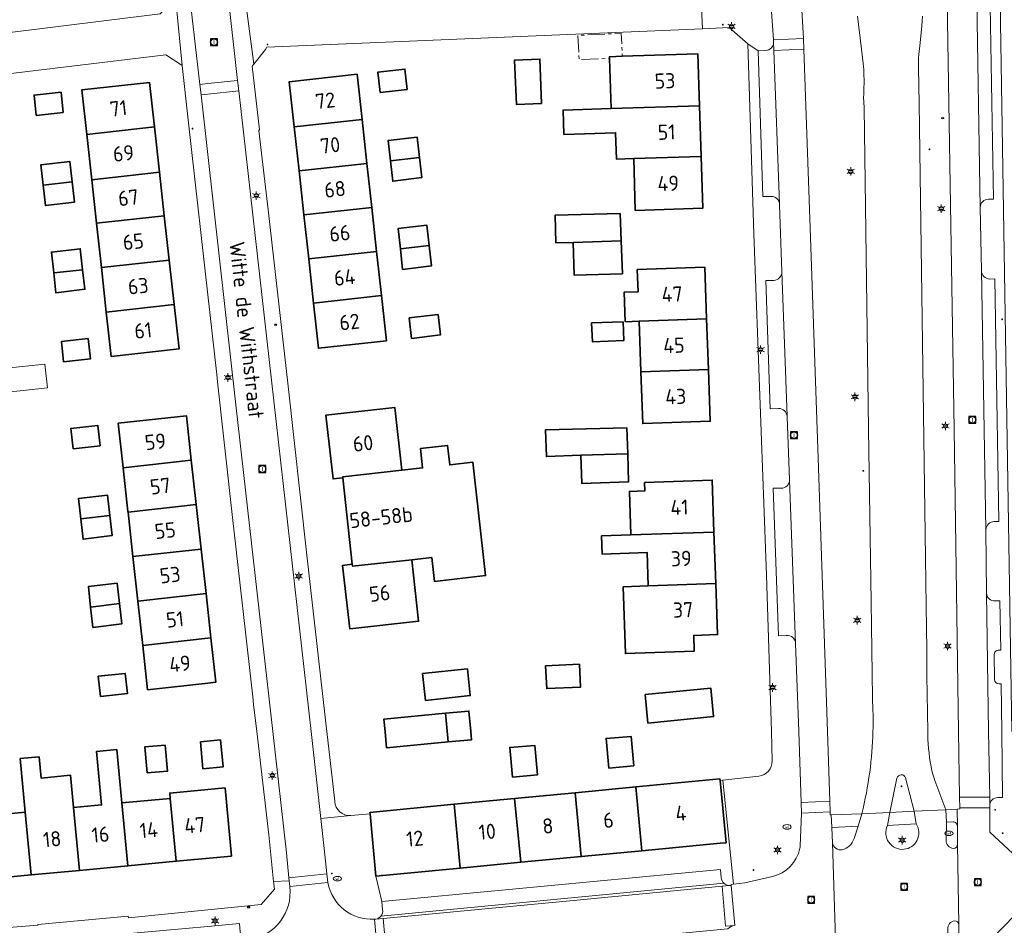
# Model space of a CAD drawing. Header units: metres. Extents: x 140853 to 145288, y 474558 to 480269.
# Tile 273 of 428: x 143978 to 144095, y 478977 to 479085. Entities that reach past the tile are written whole.
import ezdxf
from ezdxf.enums import TextEntityAlignment as Align
from ezdxf.lldxf.tags import DXFTag

# ---------------------------------------------------------------- set-up
doc = ezdxf.new("R2010")
doc.units = ezdxf.units.M
doc.header["$MEASUREMENT"] = 0
doc.linetypes.add('AM-AS', pattern=[16, 10, -2, 2, -2])
for name, color, linetype, lineweight in [('B-WE-AM-AS_SPOOR_RAIL-G', 10, 'AM-AS', 18), ('B-WE-GR-GRAS_KRUIDENRIJK-G', 80, 'Continuous', 18), ('B-WE-KL-DATA_CAI-S', 90, 'KL-CAI-N', 18), ('B-WE-KL-ET_LS_OV_LICHTMAST-S', 190, 'Continuous', 18), ('B-WE-KL-WATER_BRANDLEIDING_PUT-S', 150, 'Continuous', 18), ('B-WE-KL-WATER_PUT-S', 170, 'Continuous', 18), ('B-WE-OG-BEBOUWING-G', 7, 'Continuous', 35), ('B-WE-OG-BEBOUWING_BIJGEBOUW-G', 7, 'Continuous', 18), ('B-WE-OG-BEBOUWING_HUISNUMMER-T18', 10, 'Continuous', 18), ('B-WE-OG-BEBOUWING_STRAATNAAM-T18', 10, 'Continuous', 18), ('B-WE-OG-TERREIN_ERF-G', 7, 'Continuous', 18), ('B-WE-RI-GWA_RIOOLPUT-S', 30, 'Continuous', 18), ('B-WE-VH-GOOT-G', 170, 'Continuous', 18), ('B-WE-VH-VERHARDING_ASFALT-G', 252, 'Continuous', 18), ('B-WE-VH-VERHARDING_BETONSTRAATSTEEN-G', 252, 'Continuous', 18), ('B-WE-VH-VERHARDING_STRAATBAKSTEEN-G', 252, 'Continuous', 18), ('B-WE-VH-VERHARDING_TEGEL-G', 252, 'Continuous', 18), ('X-XX-XX-ALGEMEEN-S', 7, 'Continuous', 18)]:
    doc.layers.add(name, color=color, linetype=linetype, lineweight=lineweight)
doc.styles.add('NLCS-ISO', font='txt')
doc.styles.get("Standard").update_dxf_attribs({"font": 'arial.ttf'})
tags = doc.linetypes.add('KL-CAI-N', pattern='A,4,-1,[101,NLCS.shx,S=0.5,R=0,X=0,Y=0],-1,4,-1,["C",Standard,S=1,R=0,X=-0.25,Y=-0.5],-1.5', length=12.5).pattern_tags.tags
tags[18] = DXFTag(74, 10)

# ---------------------------------------------------------------- blocks, each defined once
blk = doc.blocks.new('SIE-WEG_AFVALBAK_TYPE_01')
for radius in [0.25, 0.156]:
    blk.add_circle((0, 0), radius)
blk = doc.blocks.new('SKL-DATA_TERREINKAST-SO')
for q in [(-0.2, 0.2), (0.2, 0.2)]:
    blk.add_line((0, -0.21), q)
at = {"flags": 128}
blk.add_lwpolyline([(0.63, 0.35), (-0.63, 0.35), (-0.63, -0.35), (0.63, -0.35)], close=True, dxfattribs=at)
at = {"style": 'NLCS-ISO'}
blk.add_attdef('TYPE', text='', height=0.35, dxfattribs=at).set_placement((-0.03, 0.69), align=Align.MIDDLE_CENTER)
blk = doc.blocks.new('B-SIE-WEG_LICHTMAST-SO')
at = {"ltscale": 0.1}
for p, q in [((-1.1, 0.63), (-2.19, 1.27)), ((0, 1.27), (0, 2.53)), ((1.1, 0.63), (2.19, 1.27)), ((-1.1, -0.63), (-2.19, -1.27)), ((0, -1.27), (0, -2.53)), ((1.1, -0.63), (2.19, -1.27))]:
    blk.add_line(p, q, dxfattribs=at)
at = {"flags": 128}
for points in [[(-1.16, 0.5), (1.16, 0.5)], [(-1.16, -0.5), (1.16, -0.5)]]:
    blk.add_lwpolyline(points, dxfattribs=at)
at = {"ltscale": 0.1}
blk.add_circle((0, 0), 1.27, dxfattribs=at)
at = {"style": 'NLCS-ISO'}
blk.add_attdef('TYPE', text='', height=1.8, dxfattribs=at).set_placement((0, 2.53), align=Align.BOTTOM_CENTER)
blk = doc.blocks.new('SKL-WATERLEIDINGPUT-SO')
at = {"color": 0, "linetype": 'ByBlock', "lineweight": 18}
blk.add_ellipse((0, 0), major_axis=(2.5, 0), ratio=0.54, dxfattribs=at)
at = {"color": 0, "linetype": 'ByBlock', "lineweight": 18, "style": 'NLCS-ISO'}
blk.add_text('wl', height=1.8, dxfattribs=at).set_placement((0, 0), align=Align.MIDDLE_CENTER)
blk = doc.blocks.new('SRI-PUT_INSPECTIE-SO')
at = {"lineweight": -3, "flags": 128}
blk.add_lwpolyline([(-2, -2), (2, -2), (2, 2), (-2, 2)], close=True, dxfattribs=at)
at = {"lineweight": -3, "ltscale": 1.5}
blk.add_circle((0, 0), 2, dxfattribs=at)
at = {"ltscale": 0.1, "style": 'NLCS-ISO'}
blk.add_text('I', height=2.5, dxfattribs=at).set_placement((0, -0.01), align=Align.MIDDLE_CENTER)
blk = doc.blocks.new('SIE-WEG_STRAATPOT_BRANDKRAAN-SO')
blk.add_ellipse((0, 0), major_axis=(-0.729, 0), ratio=0.685994)
at = {"style": 'NLCS-ISO'}
blk.add_text('BR', height=0.4, dxfattribs=at).set_placement((-0.3, -0.15))

msp = doc.modelspace()

# ---------------------------------------------------------------- linework, layer by layer
at = {"layer": 'B-WE-AM-AS_SPOOR_RAIL-G', "ltscale": 0.2, "flags": 128}
msp.add_lwpolyline([(144047.725, 479079.927), (144047.718, 479080.128), (144049.237, 479080.176), (144049.118, 479082.891), (144043.973, 479082.664), (144044.1, 479079.767), (144047.725, 479079.927)], close=True, dxfattribs=at)
at = {"layer": 'B-WE-GR-GRAS_KRUIDENRIJK-G', "ltscale": 0.2, "flags": 128}
for points in [[(144084.92, 479084.946), (144084.831, 479083.793), (144084.618, 479081.788), (144084.472, 479080.382), (144084.445, 479079.972), (144084.416, 479078.803), (144084.503, 479074.563), (144085.347, 479014.943), (144085.44, 479009.709), (144085.413, 479006.666), (144085.531, 479000), (144085.538, 478999.605), (144085.538, 478999.605, 0.041554), (144086.015, 478995.345), (144086.015, 478995.345), (144086.358, 478994.176), (144087.676, 478990.726), (144089.029, 478990.78), (144089.326, 478990.834), (144089.323, 478990.934), (144089.3, 478992.234), (144089.191, 479000), (144088.671, 479035.909), (144087.784, 479089.196)], [(144070.383, 479089.056), (144070.764, 479082.268), (144070.827, 479081.011), (144071.586, 479058.652), (144072.469, 479033.617), (144073.619, 479000), (144073.879, 478991.742), (144073.925, 478990.467), (144073.943, 478990.1), (144074.071, 478990.111), (144077.693, 478990.247), (144077.693, 478990.247, 0.0277034), (144078.638, 478995.191), (144078.638, 478995.191, 0.0264226), (144079.023, 479000), (144079.023, 479000, 0.0218505), (144078.955, 479004.027), (144078.955, 479004.027), (144078.822, 479015.388), (144078.48, 479035.918), (144077.984, 479074.083), (144077.916, 479075.313), (144077.916, 479075.313, 0.0155589), (144077.955, 479077.82), (144077.955, 479077.82, 0.0257642), (144077.852, 479079.332), (144077.852, 479079.332), (144077.645, 479081.038), (144077.171, 479084.955)]]:
    msp.add_lwpolyline(points, format="xyb", dxfattribs=at)
at = {"layer": 'B-WE-OG-BEBOUWING-G', "ltscale": 0.2, "flags": 128}
for points in [[(144039.634, 479074.562), (144039.451, 479079.839), (144036.441, 479079.734), (144036.668, 479074.469), (144039.634, 479074.562)], [(144058.406, 479074.305), (144058.213, 479080.457), (144049.237, 479080.176), (144047.718, 479080.128), (144047.725, 479079.927), (144047.912, 479073.975), (144058.406, 479074.305)], [(144023.686, 479076.233), (144023.421, 479078.659), (144020.21, 479078.308), (144020.475, 479075.883), (144023.686, 479076.233)], [(144010.265, 479071.795), (144018.319, 479072.677), (144017.73, 479078.04), (144009.678, 479077.158), (144010.265, 479071.795)], [(143985.602, 479070.906), (143993.646, 479071.799), (143993.06, 479077.073), (143985.019, 479076.18), (143985.602, 479070.906)], [(143982.81, 479073.509), (143982.552, 479075.915), (143979.35, 479075.571), (143979.608, 479073.165), (143982.81, 479073.509)], [(144058.406, 479074.305), (144047.912, 479073.975), (144042.208, 479073.795), (144042.299, 479070.908), (144048.441, 479071.101), (144048.54, 479067.971), (144050.59, 479068.036), (144058.596, 479068.287), (144058.406, 479074.305)], [(143993.646, 479071.799), (143985.602, 479070.906), (143986.198, 479065.509), (143994.245, 479066.404), (143993.646, 479071.799)], [(144010.265, 479071.795), (144010.838, 479066.566), (144018.894, 479067.449), (144018.319, 479072.677), (144010.265, 479071.795)], [(144021.704, 479067.766), (144025.137, 479068.176), (144024.858, 479070.583), (144021.437, 479070.187), (144021.704, 479067.766)], [(144025.137, 479068.176), (144021.704, 479067.766), (144021.972, 479065.345), (144025.416, 479065.77), (144025.137, 479068.176)], [(144058.596, 479068.287), (144050.59, 479068.036), (144050.783, 479061.883), (144058.789, 479062.135), (144058.596, 479068.287)], [(143980.439, 479064.87), (143983.872, 479065.28), (143983.593, 479067.687), (143980.172, 479067.29), (143980.439, 479064.87)], [(144019.468, 479062.22), (144018.894, 479067.449), (144010.838, 479066.566), (144011.411, 479061.338), (144019.468, 479062.22)], [(143986.198, 479065.509), (143986.767, 479060.357), (143994.818, 479061.251), (143994.245, 479066.404), (143986.198, 479065.509)], [(143983.872, 479065.28), (143980.439, 479064.87), (143980.707, 479062.449), (143984.151, 479062.874), (143983.872, 479065.28)], [(143986.767, 479060.357), (143987.35, 479055.082), (143995.404, 479055.976), (143994.818, 479061.251), (143986.767, 479060.357)], [(144020.042, 479056.992), (144019.468, 479062.22), (144011.411, 479061.338), (144011.984, 479056.109), (144020.042, 479056.992)], [(144049.113, 479058.261), (144049.004, 479061.495), (144041.264, 479061.302), (144041.346, 479058.017), (144043.414, 479058.069), (144049.113, 479058.261)], [(144022.876, 479057.302), (144026.309, 479057.713), (144026.073, 479059.751), (144026.031, 479060.119), (144022.609, 479059.723), (144022.876, 479057.302)], [(144022.876, 479057.302), (144023.144, 479054.881), (144026.588, 479055.306), (144026.309, 479057.713), (144022.876, 479057.302)], [(144043.414, 479058.069), (144043.51, 479054.209), (144049.245, 479054.352), (144049.113, 479058.261), (144043.414, 479058.069)], [(143981.684, 479054.453), (143985.12, 479054.834), (143984.831, 479057.327), (143981.41, 479056.931), (143981.684, 479054.453)], [(144011.984, 479056.109), (144012.557, 479050.88), (144020.617, 479051.763), (144020.308, 479054.57), (144020.042, 479056.992), (144011.984, 479056.109)], [(143987.35, 479055.082), (143987.933, 479049.808), (143995.99, 479050.702), (143995.404, 479055.976), (143987.35, 479055.082)], [(143981.684, 479054.453), (143981.945, 479052.089), (143985.389, 479052.514), (143985.12, 479054.834), (143981.684, 479054.453)], [(144051.24, 479048.718), (144059.262, 479049.003), (144059.044, 479055.139), (144051.019, 479054.854), (144051.114, 479052.226), (144049.455, 479052.167), (144049.581, 479048.658), (144051.24, 479048.718)], [(144012.557, 479050.88), (144013.144, 479045.517), (144021.206, 479046.4), (144020.617, 479051.763), (144012.557, 479050.88)], [(143987.933, 479049.808), (143988.516, 479044.532), (143996.576, 479045.428), (143995.99, 479050.702), (143987.933, 479049.808)], [(144024.2, 479046.689), (144027.633, 479047.099), (144027.354, 479049.506), (144023.932, 479049.11), (144024.2, 479046.689)], [(144049.328, 479048.65), (144045.599, 479048.517), (144045.717, 479046.257), (144049.441, 479046.451), (144049.328, 479048.65)], [(144059.262, 479049.003), (144051.24, 479048.718), (144051.458, 479042.702), (144059.476, 479042.987), (144059.262, 479049.003)], [(143982.849, 479043.907), (143986.051, 479044.251), (143985.793, 479046.657), (143982.591, 479046.313), (143982.849, 479043.907)], [(144059.476, 479042.987), (144051.458, 479042.702), (144051.679, 479036.566), (144059.694, 479036.851), (144059.476, 479042.987)], [(144016.038, 479030.134), (144016.024, 479030.258), (144023.028, 479031.025), (144022.194, 479038.479), (144014.035, 479037.567), (144014.885, 479030.005), (144016.038, 479030.134)], [(143998.033, 479032.221), (143997.45, 479037.496), (143989.349, 479036.601), (143989.932, 479031.326), (143998.033, 479032.221)], [(143983.986, 479033.587), (143987.188, 479033.931), (143986.93, 479036.337), (143983.728, 479035.993), (143983.986, 479033.587)], [(144049.878, 479032.993), (144049.772, 479036.078), (144040.12, 479035.84), (144040.229, 479032.66), (144044.302, 479032.801), (144049.878, 479032.993)], [(144032.2, 479025.614), (144031.494, 479031.971), (144028.731, 479031.662), (144028.474, 479033.968), (144025.254, 479033.608), (144025.511, 479031.302), (144023.028, 479031.025), (144016.024, 479030.258), (144016.038, 479030.134), (144017.163, 479019.867), (144017.189, 479019.631), (144024.214, 479020.401), (144026.599, 479020.667), (144026.915, 479017.835), (144032.988, 479018.514), (144032.2, 479025.614)], [(144044.302, 479032.801), (144044.417, 479029.464), (144049.993, 479029.656), (144049.878, 479032.993), (144044.302, 479032.801)], [(143989.932, 479031.326), (143990.505, 479026.135), (143990.514, 479026.052), (143998.615, 479026.947), (143998.033, 479032.221), (143989.932, 479031.326)], [(144060.134, 479023.694), (144059.919, 479029.855), (144051.893, 479029.574), (144051.928, 479028.587), (144050.079, 479028.523), (144050.26, 479023.348), (144060.134, 479023.694)], [(143988.344, 479025.67), (143988.065, 479028.076), (143984.644, 479027.68), (143984.911, 479025.259), (143988.344, 479025.67)], [(143999.198, 479021.672), (143998.615, 479026.947), (143990.514, 479026.052), (143991.097, 479020.777), (143999.198, 479021.672)], [(143988.344, 479025.67), (143984.911, 479025.259), (143985.179, 479022.838), (143988.623, 479023.263), (143988.344, 479025.67)], [(144060.349, 479017.571), (144060.134, 479023.694), (144050.26, 479023.348), (144046.771, 479023.226), (144046.845, 479021.082), (144052.183, 479021.269), (144052.323, 479017.291), (144060.349, 479017.571)], [(143999.781, 479016.398), (143999.198, 479021.672), (143991.097, 479020.777), (143991.68, 479015.503), (143999.781, 479016.398)], [(144017.163, 479019.867), (144016.011, 479019.736), (144016.871, 479012.185), (144025.03, 479013.096), (144024.214, 479020.401), (144017.189, 479019.631), (144017.163, 479019.867)], [(143989.501, 479015.203), (143989.223, 479017.61), (143985.801, 479017.214), (143986.068, 479014.793), (143989.501, 479015.203)], [(144060.349, 479017.571), (144052.323, 479017.291), (144049.334, 479017.187), (144049.612, 479009.272), (144057.787, 479009.558), (144057.722, 479011.417), (144060.56, 479011.516), (144060.349, 479017.571)], [(143992.262, 479010.228), (144000, 479011.083), (144000.363, 479011.123), (143999.781, 479016.398), (143991.68, 479015.503), (143992.262, 479010.228)], [(143989.501, 479015.203), (143986.068, 479014.793), (143986.336, 479012.372), (143989.78, 479012.797), (143989.501, 479015.203)], [(144000.363, 479011.123), (144000, 479011.083), (143992.262, 479010.228), (143992.843, 479004.973), (144000, 479005.764), (144000.944, 479005.868), (144000.363, 479011.123)], [(144025.515, 479006.883), (144025.864, 479003.702), (144031.182, 479004.286), (144030.833, 479007.467), (144025.515, 479006.883)], [(144044.153, 479008), (144040.127, 479007.809), (144040.256, 479005.102), (144044.281, 479005.293), (144044.153, 479008)], [(143987.239, 479004.162), (143990.441, 479004.506), (143990.183, 479006.912), (143986.981, 479006.568), (143987.239, 479004.162)], [(144051.95, 479004.4), (144052.285, 479001.016), (144060.087, 479001.789), (144059.752, 479005.174), (144051.95, 479004.4)], [(144021.233, 478998.084), (144028.547, 478998.777), (144028.223, 479002.177), (144020.911, 479001.485), (144021.052, 479000), (144021.233, 478998.084)], [(144031.24, 479000), (144031.016, 479002.442), (144028.223, 479002.177), (144028.547, 478998.777), (144031.328, 478999.041), (144031.24, 479000)], [(144047.645, 478995.664), (144050.607, 478995.946), (144050.275, 478999.435), (144047.309, 478999.189), (144047.645, 478995.664)], [(143994.929, 478998.402), (143992.519, 478998.181), (143992.801, 478995.105), (143995.213, 478995.305), (143994.929, 478998.402)], [(143999.111, 478998.794), (143999.412, 478995.588), (144001.811, 478995.813), (144001.511, 478999.019), (143999.111, 478998.794)], [(144036.208, 478994.593), (144039.17, 478994.875), (144038.838, 478998.365), (144035.872, 478998.119), (144036.208, 478994.593)], [(143979.007, 478982.988), (143984.746, 478983.526), (143984.047, 478990.981), (143983.688, 478994.81), (143980.188, 478994.478), (143979.951, 478997.005), (143977.712, 478996.793), (143978.308, 478990.437), (143979.007, 478982.988)], [(143990.484, 478984.064), (143989.785, 478991.525), (143989.182, 478997.88), (143986.785, 478997.653), (143987.381, 478991.297), (143984.047, 478990.981), (143984.746, 478983.526), (143990.484, 478984.064)], [(144050.847, 478993.43), (144051.568, 478985.854), (144060.863, 478986.739), (144061.573, 478986.807), (144060.859, 478994.193), (144060.84, 478994.385), (144050.847, 478993.43)], [(143996.223, 478984.602), (144002.805, 478985.219), (144002.046, 478993.314), (143995.465, 478992.697), (143995.523, 478992.069), (143996.223, 478984.602)], [(144043.647, 478992.742), (144044.369, 478985.168), (144051.568, 478985.854), (144050.847, 478993.43), (144043.647, 478992.742)], [(143989.785, 478991.525), (143990.484, 478984.064), (143996.223, 478984.602), (143995.523, 478992.069), (143989.785, 478991.525)], [(144037.171, 478984.483), (144036.45, 478992.054), (144029.253, 478991.366), (144029.974, 478983.797), (144037.171, 478984.483)], [(144037.171, 478984.483), (144044.369, 478985.168), (144043.647, 478992.742), (144036.45, 478992.054), (144037.171, 478984.483)], [(144029.974, 478983.797), (144029.253, 478991.366), (144019.248, 478990.41), (144019.265, 478990.236), (144019.969, 478982.844), (144029.974, 478983.797)], [(143972.57, 478989.893), (143973.268, 478982.449), (143979.007, 478982.988), (143978.308, 478990.437), (143972.57, 478989.893)]]:
    msp.add_lwpolyline(points, close=True, dxfattribs=at)
at = {"layer": 'B-WE-OG-BEBOUWING_BIJGEBOUW-G', "ltscale": 0.2, "flags": 128}
msp.add_lwpolyline([(143980.635, 479043.635), (143976.077, 479043.152), (143976.217, 479040.294), (143980.936, 479040.794), (143980.635, 479043.635)], close=True, dxfattribs=at)
at = {"layer": 'B-WE-OG-TERREIN_ERF-G', "ltscale": 0.2, "flags": 128}
for points in [[(143934.039, 479146.607), (143943.292, 479104.787), (143946.167, 479092.083), (143948.555, 479081.442), (143950.61, 479079.786), (143994.337, 479085.202), (143995.987, 479087.051), (143996.15, 479087.233), (143993.666, 479110.057), (143991.59, 479128.225), (143989.006, 479152.025)], [(144095.411, 479090.632), (144094.111, 479089.166), (144095.528, 479000)], [(143972.894, 478976.456), (143979.813, 478977.031), (143979.814, 478977.105), (143990.527, 478978.092), (143990.554, 478977.898), (144000, 478978.837), (144006.322, 478979.465), (144007.915, 478981.277), (144007.817, 478982.2), (144007.229, 478987.73), (144005.811, 479000), (144005.439, 479003.217), (144005.336, 479004.111), (144002.913, 479025.403), (144001.158, 479041.511), (144001.058, 479042.405), (144000, 479051.855), (143997.673, 479072.615), (143996.929, 479079.089), (143996.843, 479079.145), (143994.992, 479080.349), (143970.666, 479077.406)]]:
    msp.add_lwpolyline(points, dxfattribs=at)
msp.add_lwpolyline([(144036.45, 478992.054), (144043.647, 478992.742), (144050.847, 478993.43), (144060.84, 478994.385), (144060.859, 478994.193), (144061.175, 478994.229), (144065.478, 478994.722), (144065.478, 478994.722, 0.3873812), (144067.046, 478996.52), (144067.046, 478996.52), (144066.969, 479000), (144066.724, 479007.37), (144066.353, 479018.557), (144064.883, 479059.1), (144064.165, 479081.634), (144061.924, 479083.584), (144058.771, 479083.45), (144007.005, 479081.243), (144006.866, 479080.978), (144005.458, 479079.252), (144005.271, 479079.022), (144006.125, 479071.453), (144006.066, 479071.364), (144007.172, 479061.956), (144009.549, 479041.016), (144011.714, 479021.303), (144013.931, 479001.729), (144014.016, 479000.983), (144014.127, 479000), (144015.073, 478991.722), (144015.073, 478991.722, 0.4102831), (144016.985, 478990.022), (144016.985, 478990.022), (144019.265, 478990.236), (144019.248, 478990.41), (144029.253, 478991.366), (144036.45, 478992.054)], format="xyb", close=True, dxfattribs=at)
for points in [[(144039.634, 479074.562), (144036.668, 479074.469), (144036.441, 479079.734), (144039.451, 479079.839), (144039.634, 479074.562)], [(144049.237, 479080.176), (144058.213, 479080.457), (144058.406, 479074.305), (144058.596, 479068.287), (144058.789, 479062.135), (144050.783, 479061.883), (144050.59, 479068.036), (144048.54, 479067.971), (144048.441, 479071.101), (144042.299, 479070.908), (144042.208, 479073.795), (144047.912, 479073.975), (144047.725, 479079.927), (144047.718, 479080.128), (144049.237, 479080.176)], [(144023.686, 479076.233), (144020.475, 479075.883), (144020.21, 479078.308), (144023.421, 479078.659), (144023.686, 479076.233)], [(144012.557, 479050.88), (144011.984, 479056.109), (144011.411, 479061.338), (144010.838, 479066.566), (144010.265, 479071.795), (144009.678, 479077.158), (144017.73, 479078.04), (144018.319, 479072.677), (144018.894, 479067.449), (144019.468, 479062.22), (144020.042, 479056.992), (144020.308, 479054.57), (144020.617, 479051.763), (144021.206, 479046.4), (144013.144, 479045.517), (144012.557, 479050.88)], [(143986.767, 479060.357), (143986.198, 479065.509), (143985.602, 479070.906), (143985.019, 479076.18), (143993.06, 479077.073), (143993.646, 479071.799), (143994.245, 479066.404), (143994.818, 479061.251), (143995.404, 479055.976), (143995.99, 479050.702), (143996.576, 479045.428), (143988.516, 479044.532), (143987.933, 479049.808), (143987.35, 479055.082), (143986.767, 479060.357)], [(143982.81, 479073.509), (143979.608, 479073.165), (143979.35, 479075.571), (143982.552, 479075.915), (143982.81, 479073.509)], [(144025.137, 479068.176), (144025.416, 479065.77), (144021.972, 479065.345), (144021.704, 479067.766), (144021.437, 479070.187), (144024.858, 479070.583), (144025.137, 479068.176)], [(143980.439, 479064.87), (143980.172, 479067.29), (143983.593, 479067.687), (143983.872, 479065.28), (143984.151, 479062.874), (143980.707, 479062.449), (143980.439, 479064.87)], [(144043.414, 479058.069), (144041.346, 479058.017), (144041.264, 479061.302), (144049.004, 479061.495), (144049.113, 479058.261), (144049.245, 479054.352), (144043.51, 479054.209), (144043.414, 479058.069)], [(144026.073, 479059.751), (144026.309, 479057.713), (144026.588, 479055.306), (144023.144, 479054.881), (144022.876, 479057.302), (144022.609, 479059.723), (144026.031, 479060.119), (144026.073, 479059.751)], [(143981.684, 479054.453), (143981.41, 479056.931), (143984.831, 479057.327), (143985.12, 479054.834), (143985.389, 479052.514), (143981.945, 479052.089), (143981.684, 479054.453)], [(144059.476, 479042.987), (144059.694, 479036.851), (144051.679, 479036.566), (144051.458, 479042.702), (144051.24, 479048.718), (144049.581, 479048.658), (144049.455, 479052.167), (144051.114, 479052.226), (144051.019, 479054.854), (144059.044, 479055.139), (144059.262, 479049.003), (144059.476, 479042.987)], [(144024.2, 479046.689), (144023.932, 479049.11), (144027.354, 479049.506), (144027.633, 479047.099), (144024.2, 479046.689)], [(144049.328, 479048.65), (144049.441, 479046.451), (144045.717, 479046.257), (144045.599, 479048.517), (144049.328, 479048.65)], [(143982.849, 479043.907), (143982.591, 479046.313), (143985.793, 479046.657), (143986.051, 479044.251), (143982.849, 479043.907)], [(144023.028, 479031.025), (144025.511, 479031.302), (144025.254, 479033.608), (144028.474, 479033.968), (144028.731, 479031.662), (144031.494, 479031.971), (144032.2, 479025.614), (144032.988, 479018.514), (144026.915, 479017.835), (144026.599, 479020.667), (144024.214, 479020.401), (144025.03, 479013.096), (144016.871, 479012.185), (144016.011, 479019.736), (144017.163, 479019.867), (144016.038, 479030.134), (144014.885, 479030.005), (144014.035, 479037.567), (144022.194, 479038.479), (144023.028, 479031.025)], [(144000.363, 479011.123), (144000.944, 479005.868), (144000, 479005.764), (143992.843, 479004.973), (143992.262, 479010.228), (143991.68, 479015.503), (143991.097, 479020.777), (143990.514, 479026.052), (143990.505, 479026.135), (143989.932, 479031.326), (143989.349, 479036.601), (143997.45, 479037.496), (143998.033, 479032.221), (143998.615, 479026.947), (143999.198, 479021.672), (143999.781, 479016.398), (144000.363, 479011.123)], [(143983.986, 479033.587), (143983.728, 479035.993), (143986.93, 479036.337), (143987.188, 479033.931), (143983.986, 479033.587)], [(144044.302, 479032.801), (144040.229, 479032.66), (144040.12, 479035.84), (144049.772, 479036.078), (144049.878, 479032.993), (144049.993, 479029.656), (144044.417, 479029.464), (144044.302, 479032.801)], [(144051.893, 479029.574), (144059.919, 479029.855), (144060.134, 479023.694), (144060.349, 479017.571), (144060.56, 479011.516), (144057.722, 479011.417), (144057.787, 479009.558), (144049.612, 479009.272), (144049.334, 479017.187), (144052.323, 479017.291), (144052.183, 479021.269), (144046.845, 479021.082), (144046.771, 479023.226), (144050.26, 479023.348), (144050.079, 479028.523), (144051.928, 479028.587), (144051.893, 479029.574)], [(143988.344, 479025.67), (143988.623, 479023.263), (143985.179, 479022.838), (143984.911, 479025.259), (143984.644, 479027.68), (143988.065, 479028.076), (143988.344, 479025.67)], [(143989.501, 479015.203), (143989.78, 479012.797), (143986.336, 479012.372), (143986.068, 479014.793), (143985.801, 479017.214), (143989.223, 479017.61), (143989.501, 479015.203)], [(144025.515, 479006.883), (144030.833, 479007.467), (144031.182, 479004.286), (144025.864, 479003.702), (144025.515, 479006.883)], [(144044.153, 479008), (144044.281, 479005.293), (144040.256, 479005.102), (144040.127, 479007.809), (144044.153, 479008)], [(143987.239, 479004.162), (143986.981, 479006.568), (143990.183, 479006.912), (143990.441, 479004.506), (143987.239, 479004.162)], [(144051.95, 479004.4), (144059.752, 479005.174), (144060.087, 479001.789), (144052.285, 479001.016), (144051.95, 479004.4)], [(144028.547, 478998.777), (144021.233, 478998.084), (144021.052, 479000), (144020.911, 479001.485), (144028.223, 479002.177), (144031.016, 479002.442), (144031.24, 479000), (144031.328, 478999.041), (144028.547, 478998.777)], [(144047.645, 478995.664), (144047.309, 478999.189), (144050.275, 478999.435), (144050.607, 478995.946), (144047.645, 478995.664)], [(143994.929, 478998.402), (143995.213, 478995.305), (143992.801, 478995.105), (143992.519, 478998.181), (143994.929, 478998.402)], [(143999.111, 478998.794), (144001.511, 478999.019), (144001.811, 478995.813), (143999.412, 478995.588), (143999.111, 478998.794)], [(144036.208, 478994.593), (144035.872, 478998.119), (144038.838, 478998.365), (144039.17, 478994.875), (144036.208, 478994.593)], [(143984.746, 478983.526), (143979.007, 478982.988), (143973.268, 478982.449), (143966.651, 478981.829), (143965.911, 478989.927), (143972.512, 478990.53), (143972.57, 478989.893), (143978.308, 478990.437), (143977.712, 478996.793), (143979.951, 478997.005), (143980.188, 478994.478), (143983.688, 478994.81), (143984.047, 478990.981), (143987.381, 478991.297), (143986.785, 478997.653), (143989.182, 478997.88), (143989.785, 478991.525), (143995.523, 478992.069), (143995.465, 478992.697), (144002.046, 478993.314), (144002.805, 478985.219), (143996.223, 478984.602), (143990.484, 478984.064), (143984.746, 478983.526)]]:
    msp.add_lwpolyline(points, close=True, dxfattribs=at)
at = {"layer": 'B-WE-VH-GOOT-G', "ltscale": 0.2, "flags": 128}
msp.add_lwpolyline([(144061.101, 478981.646), (144043.853, 478979.997), (144020.846, 478977.825)], dxfattribs=at)
at = {"layer": 'B-WE-VH-VERHARDING_ASFALT-G', "ltscale": 0.2, "flags": 128}
for points in [[(144077.171, 479084.955), (144077.645, 479081.038), (144077.852, 479079.332), (144077.852, 479079.332, -0.0257642), (144077.955, 479077.82), (144077.955, 479077.82, -0.0155589), (144077.916, 479075.313), (144077.916, 479075.313), (144077.984, 479074.083), (144078.48, 479035.918), (144078.822, 479015.388), (144078.955, 479004.027), (144078.955, 479004.027, -0.0218505), (144079.023, 479000), (144079.023, 479000, -0.0264226), (144078.638, 478995.191), (144078.638, 478995.191, -0.0277034), (144077.693, 478990.247), (144077.693, 478990.247), (144081.024, 478990.411), (144081.877, 478994.476), (144081.877, 478994.476, -0.758493), (144082.904, 478994.505), (144082.904, 478994.505), (144083.901, 478990.536), (144087.676, 478990.726), (144086.358, 478994.176), (144086.358, 478994.176), (144086.015, 478995.345), (144086.015, 478995.345, -0.041554), (144085.538, 478999.605), (144085.538, 478999.605), (144085.531, 479000), (144085.413, 479006.666), (144085.44, 479009.709), (144085.347, 479014.943), (144084.503, 479074.563), (144084.416, 479078.803), (144084.445, 479079.972), (144084.472, 479080.382), (144084.618, 479081.788), (144084.831, 479083.793), (144084.92, 479084.946)], [(144087.905, 478976.558, -0.3960895), (144088.708, 478977.537), (144088.708, 478977.537, -0.412036), (144089.214, 478977.06), (144089.214, 478977.06), (144089.082, 478986.638), (144089.082, 478986.638, -0.3968056), (144088.587, 478986.125), (144088.587, 478986.125, -0.3793398), (144087.699, 478987.106), (144087.699, 478987.106), (144087.745, 478989.229), (144087.676, 478990.726), (144083.901, 478990.536), (144084.169, 478989.035), (144084.169, 478989.035, -0.5607257), (144082.692, 478986.023), (144082.692, 478986.023, -0.5768028), (144080.729, 478988.833), (144080.729, 478988.833), (144081.024, 478990.411), (144077.693, 478990.247), (144077.258, 478988.764), (144076.778, 478987.318), (144076.778, 478987.318, -0.270768), (144075.344, 478985.96), (144075.344, 478985.96, -0.4168965), (144074.196, 478986.812), (144074.196, 478986.812), (144074.625, 478974.097)]]:
    msp.add_lwpolyline(points, format="xyb", dxfattribs=at)
for points in [[(144077.258, 478988.764), (144077.693, 478990.247), (144074.071, 478990.111), (144074.127, 478988.609), (144077.258, 478988.764)], [(144081.024, 478990.411), (144080.729, 478988.833), (144084.169, 478989.035), (144083.901, 478990.536), (144081.024, 478990.411)]]:
    msp.add_lwpolyline(points, close=True, dxfattribs=at)
msp.add_lwpolyline([(144087.745, 478989.229), (144088.531, 478989.277), (144088.531, 478989.277, -0.4178793), (144089.058, 478988.787), (144089.058, 478988.787), (144089.029, 478990.78), (144087.676, 478990.726), (144087.745, 478989.229)], format="xyb", close=True, dxfattribs=at)
at = {"layer": 'B-WE-VH-VERHARDING_BETONSTRAATSTEEN-G', "ltscale": 0.2, "flags": 128}
for points in [[(144095.528, 479000), (144094.111, 479089.166), (144093.93, 479096.996), (144093.59, 479134.182), (144093.076, 479173.264)], [(143996.15, 479087.233), (143996.929, 479079.089), (143997.673, 479072.615), (144000, 479051.855), (144001.058, 479042.405), (144001.158, 479041.511), (144002.913, 479025.403), (144005.336, 479004.111), (144005.439, 479003.217), (144005.811, 479000), (144007.229, 478987.73), (144007.817, 478982.2), (144009.652, 478982.277), (144009.615, 478982.648), (144009.338, 478985.617), (144007.716, 479000), (144003.329, 479038.798), (144000, 479068.527), (143999.195, 479075.584), (143999.054, 479076.839), (143997.726, 479088.232)], [(144000, 478976.867), (144003.753, 478977.211), (144003.839, 478976.234)]]:
    msp.add_lwpolyline(points, dxfattribs=at)
for points in [[(144066.417, 479093.366), (144067.184, 479082.144), (144070.764, 479082.268), (144070.383, 479089.056), (144070.102, 479092.166), (144070.009, 479093.602), (144066.417, 479093.366)], [(144091.77, 479062.235), (144091.317, 479089.218), (144087.784, 479089.196), (144088.671, 479035.909), (144089.191, 479000), (144089.3, 478992.234), (144092.89, 478992.234), (144092.757, 479000), (144092.508, 479016.417), (144092.507, 479016.452), (144092.432, 479024.009), (144091.9, 479054.739), (144091.9, 479054.758), (144091.77, 479062.219), (144091.77, 479062.235)], [(143997.726, 479088.232), (143999.054, 479076.839), (144000, 479076.939), (144003.538, 479077.312), (144002.245, 479088.748), (144000, 479088.491), (143997.726, 479088.232)], [(144058.546, 479088.434), (144006.71, 479085.871), (144004.366, 479087.691), (144005.458, 479079.252), (144006.866, 479080.978), (144007.005, 479081.243), (144058.771, 479083.45), (144058.546, 479088.434)], [(144070.764, 479082.268), (144067.184, 479082.144), (144067.21, 479081.923), (144067.214, 479081.842), (144067.262, 479080.871), (144070.827, 479081.011), (144070.764, 479082.268)], [(144067.93, 479062.647), (144067.934, 479062.549), (144068.204, 479054.617), (144068.827, 479037.435), (144068.83, 479037.362), (144069.107, 479029.899), (144069.827, 479010.469), (144070.199, 479000), (144070.48, 478991.602), (144073.879, 478991.742), (144073.619, 479000), (144072.469, 479033.617), (144071.586, 479058.652), (144070.827, 479081.011), (144067.262, 479080.871), (144067.93, 479062.647)], [(143999.195, 479075.584), (144000, 479075.673), (144003.664, 479076.077), (144003.538, 479077.312), (144000, 479076.939), (143999.054, 479076.839), (143999.195, 479075.584)], [(143999.195, 479075.584), (144000, 479068.527), (144003.329, 479038.798), (144007.716, 479000), (144009.338, 478985.617), (144009.615, 478982.648), (144014.115, 478983.124), (144013.824, 478986.123), (144013.424, 478989.673), (144012.259, 479000), (144003.664, 479076.077), (144000, 479075.673), (143999.195, 479075.584)], [(144070.519, 478990.324), (144073.925, 478990.467), (144073.879, 478991.742), (144070.48, 478991.602), (144070.519, 478990.324)], [(144089.323, 478990.934), (144089.326, 478990.834), (144089.029, 478990.78), (144089.058, 478988.787), (144089.082, 478986.638), (144089.214, 478977.06), (144089.214, 478977.035), (144089.294, 478970.749), (144089.358, 478968.561), (144089.67, 478968.552), (144093.201, 478968.61), (144093.1, 478975.338), (144097.282, 478979.649), (144097.445, 478979.652), (144097.365, 478984.04), (144097.255, 478984.04), (144092.895, 478988.072), (144092.891, 478990.934), (144089.323, 478990.934)], [(144014.115, 478983.124), (144009.615, 478982.648), (144009.652, 478982.277), (144009.721, 478981.595), (144014.265, 478982.068), (144014.115, 478983.124)], [(144062.599, 478976.991), (144062.16, 478981.746), (144061.988, 478981.73), (144061.101, 478981.646), (144061.514, 478976.903), (144062.599, 478976.991)]]:
    msp.add_lwpolyline(points, close=True, dxfattribs=at)
for points in [[(144091.317, 479089.218), (144091.77, 479062.235), (144091.77, 479062.235, -0.429316), (144092.763, 479063.194), (144092.763, 479063.194), (144093.353, 479063.204), (144092.901, 479088.487), (144092.351, 479088.464), (144092.351, 479088.464, -0.3795206), (144091.313, 479089.418), (144091.313, 479089.418), (144091.317, 479089.218)], [(144067.214, 479081.842, -0.3995749), (144066.291, 479080.853), (144066.291, 479080.853), (144065.389, 479080.811), (144065.945, 479063.514), (144066.916, 479063.539), (144066.916, 479063.539, -0.4008093), (144067.93, 479062.647), (144067.93, 479062.647), (144067.262, 479080.871), (144067.214, 479081.842)], [(144067.816, 479038.361, -0.3980194), (144068.827, 479037.435), (144068.827, 479037.435), (144068.204, 479054.617), (144068.204, 479054.617, -0.4059549), (144067.235, 479053.566), (144067.235, 479053.566), (144066.307, 479053.55), (144066.821, 479038.321), (144067.816, 479038.361)], [(144092.92, 479053.732, -0.4020779), (144091.9, 479054.739), (144091.9, 479054.739), (144092.432, 479024.009), (144092.432, 479024.009, -0.3698438), (144093.414, 479024.944), (144093.414, 479024.944), (144093.968, 479024.946), (144093.506, 479053.757), (144092.92, 479053.732)], [(144069.107, 479029.899, -0.4164138), (144068.116, 479028.892), (144068.116, 479028.892), (144067.178, 479028.888), (144067.798, 479011.371), (144068.758, 479011.405), (144068.758, 479011.405, -0.4304158), (144069.827, 479010.469), (144069.827, 479010.469), (144069.107, 479029.899)], [(144093.959, 479005.656, -0.3866939), (144093.481, 479006.166), (144093.481, 479006.166), (144093.437, 479009.16), (144093.437, 479009.16, -0.4370969), (144093.914, 479009.653), (144093.914, 479009.653), (144094.196, 479009.657), (144094.101, 479015.532), (144093.538, 479015.521), (144093.538, 479015.521, -0.4350878), (144092.508, 479016.417), (144092.508, 479016.417), (144092.757, 479000), (144092.89, 478992.234), (144092.891, 478991.254), (144092.891, 478991.254, -0.404406), (144093.844, 478992.168), (144093.844, 478992.168), (144094.429, 478992.166), (144094.324, 479000), (144094.249, 479005.66), (144093.959, 479005.656)], [(144081.877, 478994.476), (144081.024, 478990.411), (144083.901, 478990.536), (144082.904, 478994.505), (144082.904, 478994.505, 0.758493), (144081.877, 478994.476)], [(144044.369, 478985.168), (144037.171, 478984.483), (144029.974, 478983.797), (144019.969, 478982.844), (144020.678, 478979.811), (144060.908, 478983.648), (144061.004, 478982.653), (144061.004, 478982.653, 0.1931634), (144061.316, 478981.991), (144061.316, 478981.991, 0.1919127), (144061.988, 478981.73), (144061.988, 478981.73), (144062.16, 478981.746), (144062.162, 478981.848), (144062.444, 478981.884), (144061.175, 478994.229), (144060.859, 478994.193), (144061.573, 478986.807), (144060.863, 478986.739), (144051.568, 478985.854), (144044.369, 478985.168)], [(144089.323, 478990.934), (144092.891, 478990.934), (144092.891, 478991.169), (144092.891, 478991.169, -0.0235327), (144092.891, 478991.254), (144092.891, 478991.254), (144092.89, 478992.234), (144089.3, 478992.234), (144089.323, 478990.934)], [(144019.969, 478982.844), (144019.265, 478990.236), (144016.985, 478990.022), (144013.424, 478989.673), (144013.824, 478986.123), (144014.115, 478983.124), (144014.265, 478982.068), (144014.265, 478982.068, 0.3799353), (144019.79, 478977.723), (144019.79, 478977.723), (144019.972, 478977.741), (144019.972, 478977.741, 0.1742594), (144020.544, 478978.077), (144020.544, 478978.077, 0.2067459), (144020.767, 478978.828), (144020.767, 478978.828), (144020.678, 478979.811), (144019.969, 478982.844)], [(144076.778, 478987.318), (144077.258, 478988.764), (144074.127, 478988.609), (144074.196, 478986.812), (144074.196, 478986.812, 0.4168965), (144075.344, 478985.96), (144075.344, 478985.96, 0.270768), (144076.778, 478987.318)], [(144084.169, 478989.035), (144080.729, 478988.833), (144080.729, 478988.833, 0.5768028), (144082.692, 478986.023), (144082.692, 478986.023, 0.5607257), (144084.169, 478989.035)], [(144088.587, 478986.125, 0.3968056), (144089.082, 478986.638), (144089.082, 478986.638), (144089.058, 478988.787), (144089.058, 478988.787, 0.4178793), (144088.531, 478989.277), (144088.531, 478989.277), (144087.745, 478989.229), (144087.699, 478987.106), (144087.699, 478987.106, 0.3793398), (144088.587, 478986.125)], [(144061.004, 478982.653), (144060.908, 478983.648), (144020.678, 478979.811), (144020.767, 478978.828), (144020.767, 478978.828, -0.2067459), (144020.544, 478978.077), (144020.544, 478978.077), (144061.316, 478981.991), (144061.316, 478981.991, -0.1931634), (144061.004, 478982.653)], [(144019.816, 478972.882), (144020.221, 478972.955), (144019.79, 478977.723), (144019.79, 478977.723, -0.3799353), (144014.265, 478982.068), (144014.265, 478982.068), (144009.721, 478981.595), (144009.721, 478981.595, -0.408092), (144004.964, 478975.32), (144004.964, 478975.32), (144005.396, 478970.381), (144005.396, 478970.381, -0.3868063), (144011.442, 478966.238), (144011.442, 478966.238), (144015.998, 478966.738), (144015.998, 478966.738, -0.3424869), (144019.816, 478972.882)], [(144021.039, 478972.718), (144042.157, 478974.742), (144061.793, 478976.599), (144061.793, 478976.599, -0.1616682), (144062.599, 478976.991), (144062.599, 478976.991), (144061.514, 478976.903), (144061.101, 478981.646), (144061.988, 478981.73), (144061.988, 478981.73, -0.1919127), (144061.316, 478981.991), (144061.316, 478981.991), (144020.544, 478978.077), (144020.544, 478978.077, -0.1742594), (144019.972, 478977.741), (144019.972, 478977.741), (144020.846, 478977.825), (144021.266, 478973.072), (144020.359, 478972.97), (144020.359, 478972.97, -0.1998084), (144021.039, 478972.718)], [(144000, 478975.185), (144004.155, 478975.567), (144004.155, 478975.567, -0.1945609), (144003.839, 478976.234), (144003.839, 478976.234), (144003.753, 478977.211), (144000, 478976.867), (143989.395, 478975.896), (143967.701, 478973.868), (143967.785, 478972.881), (143967.785, 478972.881, -0.1803542), (143967.504, 478972.145), (143967.504, 478972.145), (143986.979, 478973.988), (144000, 478975.185)], [(144021.266, 478973.072), (144020.846, 478977.825), (144019.972, 478977.741), (144019.79, 478977.723), (144020.221, 478972.955), (144020.221, 478972.955, -0.0358094), (144020.359, 478972.97), (144020.359, 478972.97), (144021.266, 478973.072)], [(144087.905, 478976.558), (144087.962, 478971.531), (144087.936, 478970.265), (144088.814, 478970.279), (144088.814, 478970.279, 0.4294705), (144089.294, 478970.749), (144089.294, 478970.749), (144089.214, 478977.035), (144089.214, 478977.06), (144089.214, 478977.06, 0.412036), (144088.708, 478977.537), (144088.708, 478977.537, 0.3960895), (144087.905, 478976.558)]]:
    msp.add_lwpolyline(points, format="xyb", close=True, dxfattribs=at)
for points in [[(144002.245, 479088.748), (144003.538, 479077.312), (144003.664, 479076.077), (144012.259, 479000), (144013.424, 478989.673), (144016.985, 478990.022), (144016.985, 478990.022, -0.4102831), (144015.073, 478991.722), (144015.073, 478991.722), (144014.127, 479000), (144014.016, 479000.983), (144013.931, 479001.729), (144011.714, 479021.303), (144009.549, 479041.016), (144007.172, 479061.956), (144006.066, 479071.364), (144006.125, 479071.453), (144005.271, 479079.022), (144005.458, 479079.252), (144004.366, 479087.691)], [(144092.901, 479088.487), (144093.353, 479063.204), (144092.763, 479063.194), (144092.763, 479063.194, 0.429316), (144091.77, 479062.235), (144091.77, 479062.235), (144091.77, 479062.219), (144091.9, 479054.758), (144091.9, 479054.739), (144091.9, 479054.739, 0.4020779), (144092.92, 479053.732), (144092.92, 479053.732), (144093.506, 479053.757), (144093.968, 479024.946), (144093.414, 479024.944), (144093.414, 479024.944, 0.3698438), (144092.432, 479024.009), (144092.432, 479024.009), (144092.507, 479016.452), (144092.508, 479016.417), (144092.508, 479016.417, 0.4350878), (144093.538, 479015.521), (144093.538, 479015.521), (144094.101, 479015.532), (144094.196, 479009.657), (144093.914, 479009.653), (144093.914, 479009.653, 0.4370969), (144093.437, 479009.16), (144093.437, 479009.16), (144093.481, 479006.166), (144093.481, 479006.166, 0.3866939), (144093.959, 479005.656), (144093.959, 479005.656), (144094.249, 479005.66), (144094.324, 479000), (144094.429, 478992.166), (144093.844, 478992.168), (144093.844, 478992.168, 0.404406), (144092.891, 478991.254), (144092.891, 478991.254, 0.0235327), (144092.891, 478991.169), (144092.891, 478991.169), (144092.891, 478990.934), (144092.895, 478988.072), (144097.255, 478984.04)], [(144074.625, 478974.097), (144074.196, 478986.812), (144074.127, 478988.609), (144074.071, 478990.111), (144074.071, 478990.111), (144073.943, 478990.1), (144073.925, 478990.467), (144070.519, 478990.324), (144070.377, 478986.407), (144070.377, 478986.407, -0.0149564), (144070.333, 478986.147), (144070.333, 478986.147, -0.2938227), (144067.084, 478982.799), (144067.084, 478982.799), (144063.808, 478982.06), (144062.444, 478981.884), (144062.162, 478981.848), (144062.16, 478981.746), (144062.599, 478976.991)], [(144004.964, 478975.32, 0.408092), (144009.721, 478981.595), (144009.721, 478981.595), (144009.652, 478982.277), (144007.817, 478982.2), (144007.915, 478981.277), (144006.322, 478979.465), (144000, 478978.837), (143990.554, 478977.898), (143990.527, 478978.092), (143979.814, 478977.105), (143979.813, 478977.031), (143972.894, 478976.456)]]:
    msp.add_lwpolyline(points, format="xyb", dxfattribs=at)
at = {"layer": 'B-WE-VH-VERHARDING_STRAATBAKSTEEN-G', "ltscale": 0.2, "flags": 128}
msp.add_lwpolyline([(144058.546, 479088.434), (144058.771, 479083.45), (144061.924, 479083.584), (144064.165, 479081.634), (144064.165, 479081.634), (144065.389, 479080.811), (144066.291, 479080.853), (144066.291, 479080.853, 0.3995749), (144067.214, 479081.842), (144067.214, 479081.842), (144067.21, 479081.923), (144067.184, 479082.144), (144066.417, 479093.366)], format="xyb", dxfattribs=at)
msp.add_lwpolyline([(143996.929, 479079.089), (143996.15, 479087.233), (143995.987, 479087.051), (143994.337, 479085.202), (143950.61, 479079.786), (143951.216, 479075.158), (143970.666, 479077.406), (143994.992, 479080.349), (143996.843, 479079.145), (143996.929, 479079.089)], close=True, dxfattribs=at)
at = {"layer": 'B-WE-VH-VERHARDING_TEGEL-G', "ltscale": 0.2, "flags": 128}
msp.add_lwpolyline([(144065.389, 479080.811), (144064.165, 479081.634), (144064.883, 479059.1), (144066.353, 479018.557), (144066.724, 479007.37), (144066.969, 479000), (144067.046, 478996.52), (144067.046, 478996.52, -0.3873812), (144065.478, 478994.722), (144065.478, 478994.722), (144061.175, 478994.229), (144062.444, 478981.884), (144063.808, 478982.06), (144067.084, 478982.799), (144067.084, 478982.799, 0.2938227), (144070.333, 478986.147), (144070.333, 478986.147, 0.0149564), (144070.377, 478986.407), (144070.377, 478986.407), (144070.519, 478990.324), (144070.48, 478991.602), (144070.199, 479000), (144069.827, 479010.469), (144069.827, 479010.469, 0.4304158), (144068.758, 479011.405), (144068.758, 479011.405), (144067.798, 479011.371), (144067.178, 479028.888), (144068.116, 479028.892), (144068.116, 479028.892, 0.4164138), (144069.107, 479029.899), (144069.107, 479029.899), (144068.83, 479037.362), (144068.827, 479037.435), (144068.827, 479037.435, 0.3980194), (144067.816, 479038.361), (144067.816, 479038.361), (144066.821, 479038.321), (144066.307, 479053.55), (144067.235, 479053.566), (144067.235, 479053.566, 0.4059549), (144068.204, 479054.617), (144068.204, 479054.617), (144067.934, 479062.549), (144067.93, 479062.647), (144067.93, 479062.647, 0.4008093), (144066.916, 479063.539), (144066.916, 479063.539), (144065.945, 479063.514), (144065.389, 479080.811)], format="xyb", close=True, dxfattribs=at)

# ---------------------------------------------------------------- block references
at = {"layer": 'B-WE-KL-DATA_CAI-S', "xscale": 0.2, "yscale": 0.2, "zscale": 0.2}
msp.add_blockref('SKL-DATA_TERREINKAST-SO', (144004.853, 478979.166), dxfattribs=at)
at = {"layer": 'B-WE-KL-ET_LS_OV_LICHTMAST-S', "xscale": 0.2, "yscale": 0.2, "zscale": 0.2}
for p in [(144062.224, 479083.715), (144076.376, 479066.512), (144005.756, 479063.628), (144087.138, 479062.08), (144065.679, 479045.347), (144002.384, 479042.043), (144076.87, 479039.746), (144087.63, 479036.28), (144010.803, 479018.459), (144077.158, 479013.219), (144087.892, 479010.156), (144067.101, 479005.229), (144007.659, 478994.775), (144082.493, 478987.119), (144067.679, 478985.95), (144000.856, 478977.524)]:
    msp.add_blockref('B-SIE-WEG_LICHTMAST-SO', p, dxfattribs=at)
at = {"layer": 'B-WE-KL-WATER_BRANDLEIDING_PUT-S', "xscale": 0.2, "yscale": 0.2, "zscale": 0.2}
for p in [(144087.308, 479072.847), (144008.044, 479048.285)]:
    msp.add_blockref('SIE-WEG_STRAATPOT_BRANDKRAAN-SO', p, dxfattribs=at)
at = {"layer": 'B-WE-KL-WATER_PUT-S', "xscale": 0.2, "yscale": 0.2, "zscale": 0.2}
for p in [(144068.814, 478988.685), (144088.049, 478987.926), (144015.396, 478982.544)]:
    msp.add_blockref('SKL-WATERLEIDINGPUT-SO', p, dxfattribs=at)
at = {"layer": 'B-WE-RI-GWA_RIOOLPUT-S', "xscale": 0.2, "yscale": 0.2, "zscale": 0.2}
for p in [(144000.725, 479081.848), (144090.827, 479037.003), (144069.639, 479035.187), (144006.471, 479031.181), (144082.728, 478981.585), (144091.47, 478982.134), (144071.673, 478980.04)]:
    msp.add_blockref('SRI-PUT_INSPECTIE-SO', p, dxfattribs=at)
at = {"layer": 'X-XX-XX-ALGEMEEN-S', "xscale": 0.2, "yscale": 0.2, "zscale": 0.2}
for p in [(144061.184, 479083.922), (144007.078, 479081.571), (143998.17, 479071.588), (144085.732, 479069.13), (144094.364, 479048.948), (144077.868, 479030.952), (144082.418, 478993.508), (144093.536, 478990.717), (144094.434, 478987.937), (144014.737, 478983.154), (144020.639, 478982.908), (144064.822, 478983.564)]:
    msp.add_blockref('SIE-WEG_AFVALBAK_TYPE_01', p, dxfattribs=at)

# ---------------------------------------------------------------- texts
at = {"layer": 'B-WE-OG-BEBOUWING_HUISNUMMER-T18', "style": 'NLCS-ISO'}
for s, rotation, p in [('53', 1.8, (144054.311, 479077.255)), ('72', 6.3, (144013.948, 479074.912)), ('71', 6.3, (143989.377, 479073.994)), ('51', 1.8, (144054.503, 479071.17)), ('70', 6.3, (144014.528, 479069.616)), ('69', 6.3, (143989.97, 479068.659)), ('49', 1.8, (144054.694, 479065.085)), ('68', 6.3, (144015.101, 479064.388)), ('67', 6.4, (143990.556, 479063.385)), ('66', 6.3, (144015.674, 479059.159)), ('65', 6.3, (143991.135, 479058.172)), ('64', 6.3, (144016.247, 479053.93)), ('63', 6.3, (143991.721, 479052.897)), ('47', 2.1, (144055.156, 479051.929)), ('62', 6.3, (144016.827, 479048.634)), ('61', 6.3, (143992.307, 479047.623)), ('45', 2.1, (144055.372, 479045.853)), ('43', 2.1, (144055.588, 479039.777)), ('59', 6.3, (143993.766, 479034.419)), ('60', 6.4, (144018.435, 479034.232)), ('57', 6.3, (143994.348, 479029.146)), ('41', 2, (144056.029, 479026.634)), ('58-58b', 6.3, (144020.577, 479025.436)), ('55', 6.3, (143994.931, 479023.87)), ('39', 2, (144056.242, 479020.546)), ('53', 6.3, (143995.514, 479018.596)), ('56', 6.5, (144020.415, 479016.413)), ('51', 6.3, (143996.096, 479013.322)), ('37', 2, (144056.455, 479014.457)), ('49', 6.3, (143996.678, 479008.056)), ('4', 5.5, (144056.191, 478990.312)), ('47', 5.3, (143998.443, 478988.893)), ('8', 5.4, (144040.39, 478988.807)), ('6', 5.5, (144047.589, 478989.493)), ('16', 5.3, (143987.241, 478987.778)), ('14', 5.3, (143992.98, 478988.316)), ('10', 5.5, (144033.193, 478988.122)), ('18', 5.3, (143981.502, 478987.239)), ('12', 5.5, (144024.592, 478987.302))]:
    msp.add_text(s, height=1.8, rotation=rotation, dxfattribs=at).set_placement(p, align=Align.MIDDLE_CENTER)
at = {"layer": 'B-WE-OG-BEBOUWING_STRAATNAAM-T18', "style": 'NLCS-ISO'}
msp.add_text('Witte de Withstraat', height=1.8, rotation=276.4, dxfattribs=at).set_placement((144004.609, 479047.663), align=Align.MIDDLE_CENTER)

doc.saveas('drawing.dxf')
